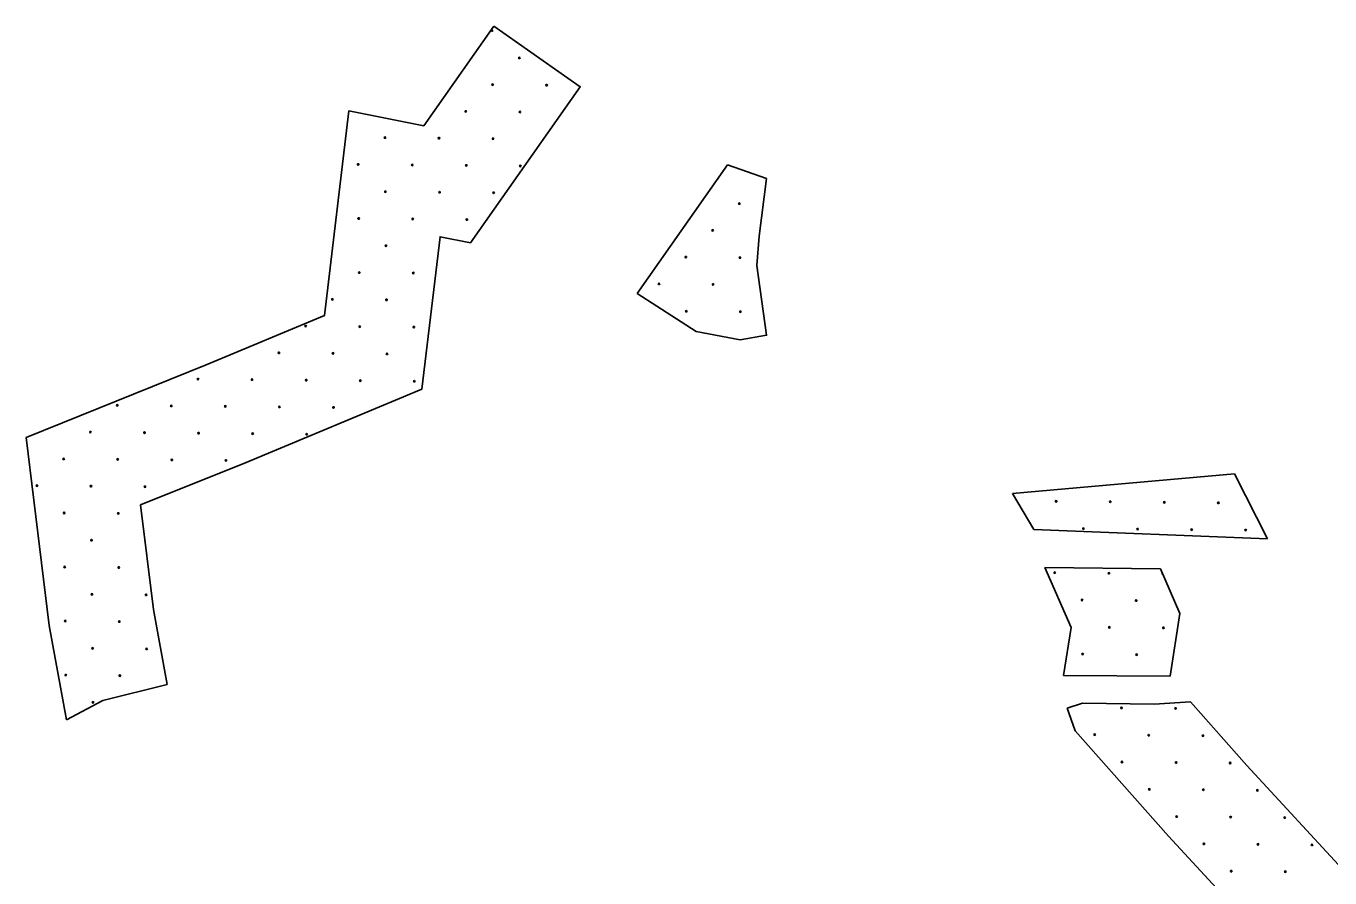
# Model space of a CAD drawing. Extents: x 1612280 to 1883141, y 560852 to 780851.
# Drawn here: x 1763092 to 1772365, y 718738 to 724797 of the extents above; entities that cross this region are included whole.
import ezdxf

# ---------------------------------------------------------------- set-up
doc = ezdxf.new("R2010")
doc.units = 0
doc.layers.add('DESIGN - EROSION CONTROL - Devices', color=7, linetype='Continuous')
doc.layers.add('DESIGN - SCRATCH - User 1', color=7, linetype='Continuous')

msp = doc.modelspace()

# ---------------------------------------------------------------- linework, layer by layer
at = {"layer": 'DESIGN - EROSION CONTROL - Devices'}
for centre in [(1766405.7, 724765.2), (1766405.7, 724765.2), (1766599.9, 724571), (1766599.9, 724571), (1766409.5, 724380.6), (1766409.5, 724380.6), (1766794, 724376.9), (1766794, 724376.9), (1766219.1, 724190.2), (1766219.1, 724190.2), (1766603.6, 724186.5), (1766603.6, 724186.5), (1765644.1, 724003.5), (1765644.1, 724003.5), (1766028.6, 723999.8), (1766028.6, 723999.8), (1766413.2, 723996.1), (1766413.2, 723996.1), (1765453.7, 723813.1), (1765453.7, 723813.1), (1765838.2, 723809.4), (1765838.2, 723809.4), (1766222.8, 723805.7), (1766222.8, 723805.7), (1766607.3, 723801.9), (1766607.3, 723801.9), (1765647.8, 723619), (1765647.8, 723619), (1766032.4, 723615.3), (1766032.4, 723615.3), (1766416.9, 723611.5), (1766416.9, 723611.5), (1768164.7, 723534.5), (1768164.7, 723534.5), (1765457.4, 723428.6), (1765457.4, 723428.6), (1765842, 723424.8), (1765842, 723424.8), (1766226.5, 723421.1), (1766226.5, 723421.1), (1767974.3, 723344.1), (1767974.3, 723344.1), (1765651.6, 723234.4), (1765651.6, 723234.4), (1767783.9, 723153.7), (1767783.9, 723153.7), (1768168.5, 723149.9), (1768168.5, 723149.9), (1765461.2, 723044), (1765461.2, 723044), (1765845.7, 723040.3), (1765845.7, 723040.3), (1767593.5, 722963.2), (1767593.5, 722963.2), (1767978, 722959.5), (1767978, 722959.5), (1765270.7, 722853.6), (1765270.7, 722853.6), (1765655.3, 722849.9), (1765655.3, 722849.9), (1767787.6, 722769.1), (1767787.6, 722769.1), (1768172.2, 722765.4), (1768172.2, 722765.4), (1765080.3, 722663.2), (1765080.3, 722663.2), (1765464.9, 722659.5), (1765464.9, 722659.5), (1765849.4, 722655.7), (1765849.4, 722655.7), (1764889.9, 722472.8), (1764889.9, 722472.8), (1765274.5, 722469.1), (1765274.5, 722469.1), (1765659, 722465.3), (1765659, 722465.3), (1764315, 722286.1), (1764315, 722286.1), (1764699.5, 722282.4), (1764699.5, 722282.4), (1765084.1, 722278.6), (1765084.1, 722278.6), (1765468.6, 722274.9), (1765468.6, 722274.9), (1765853.2, 722271.2), (1765853.2, 722271.2), (1763740, 722099.4), (1763740, 722099.4), (1764124.5, 722095.7), (1764124.5, 722095.7), (1764509.1, 722092), (1764509.1, 722092), (1764893.7, 722088.2), (1764893.7, 722088.2), (1765278.2, 722084.5), (1765278.2, 722084.5), (1763549.6, 721909), (1763549.6, 721909), (1763934.1, 721905.3), (1763934.1, 721905.3), (1764318.7, 721901.6), (1764318.7, 721901.6), (1764703.2, 721897.8), (1764703.2, 721897.8), (1765087.8, 721894.1), (1765087.8, 721894.1), (1763359.2, 721718.6), (1763359.2, 721718.6), (1763743.7, 721714.9), (1763743.7, 721714.9), (1764128.3, 721711.2), (1764128.3, 721711.2), (1764512.8, 721707.4), (1764512.8, 721707.4), (1763168.8, 721528.2), (1763168.8, 721528.2), (1763553.3, 721524.5), (1763553.3, 721524.5), (1763937.9, 721520.7), (1763937.9, 721520.7), (1770417.7, 721417.1), (1770417.7, 721417.1), (1763362.9, 721334.1), (1763362.9, 721334.1), (1763747.5, 721330.3), (1763747.5, 721330.3), (1770802.2, 721413.4), (1770802.2, 721413.4), (1771186.8, 721409.6), (1771186.8, 721409.6), (1771571.3, 721405.9), (1771571.3, 721405.9), (1763557.1, 721139.9), (1763557.1, 721139.9), (1770611.8, 721223), (1770611.8, 721223), (1770996.4, 721219.2), (1770996.4, 721219.2), (1771380.9, 721215.5), (1771380.9, 721215.5), (1771765.5, 721211.8), (1771765.5, 721211.8), (1763366.6, 720949.5), (1763366.6, 720949.5), (1763751.2, 720945.8), (1763751.2, 720945.8), (1770407.9, 720908.7), (1770407.9, 720908.7), (1770792.5, 720905), (1770792.5, 720905), (1763560.8, 720755.4), (1763560.8, 720755.4), (1763945.3, 720751.6), (1763945.3, 720751.6), (1770602.1, 720714.6), (1770602.1, 720714.6), (1770986.6, 720710.8), (1770986.6, 720710.8), (1763370.4, 720565), (1763370.4, 720565), (1763754.9, 720561.2), (1763754.9, 720561.2), (1770796.2, 720520.4), (1770796.2, 720520.4), (1771180.8, 720516.7), (1771180.8, 720516.7), (1763564.5, 720370.8), (1763564.5, 720370.8), (1763949.1, 720367.1), (1763949.1, 720367.1), (1770605.8, 720330), (1770605.8, 720330), (1770990.4, 720326.3), (1770990.4, 720326.3), (1763374.1, 720180.4), (1763374.1, 720180.4), (1763758.7, 720176.7), (1763758.7, 720176.7), (1763568.3, 719986.3), (1763568.3, 719986.3), (1770882.3, 719947.1), (1770882.3, 719947.1), (1771266.8, 719943.3), (1771266.8, 719943.3), (1770691.9, 719756.7), (1770691.9, 719756.7), (1771076.4, 719752.9), (1771076.4, 719752.9), (1771461, 719749.2), (1771461, 719749.2), (1770886, 719562.5), (1770886, 719562.5), (1771270.6, 719558.8), (1771270.6, 719558.8), (1771655.1, 719555), (1771655.1, 719555), (1771080.2, 719368.4), (1771080.2, 719368.4), (1771464.7, 719364.6), (1771464.7, 719364.6), (1771849.3, 719360.9), (1771849.3, 719360.9), (1771274.3, 719174.2), (1771274.3, 719174.2), (1771658.9, 719170.5), (1771658.9, 719170.5), (1772043.4, 719166.8), (1772043.4, 719166.8), (1771468.4, 718980.1), (1771468.4, 718980.1), (1771853, 718976.4), (1771853, 718976.4), (1772237.5, 718972.6), (1772237.5, 718972.6), (1771662.6, 718785.9), (1771662.6, 718785.9), (1772047.1, 718782.2), (1772047.1, 718782.2)]:
    msp.add_circle(centre, 5.28, dxfattribs=at)
for centre, start, end in [((1763941.6, 721136.2), 138.87637, 235.15925), ((1771177, 720901.3), 129.61016, 277.53298)]:
    msp.add_arc(centre, 5.28, start, end, dxfattribs=at)
at = {"layer": 'DESIGN - SCRATCH - User 1'}
for points in [[(1765919.9, 724086.9), (1766419.6, 724797.3)], [(1765919.9, 724086.9), (1766419.6, 724797.3)], [(1766419.6, 724797.3), (1767033, 724365.8), (1766252.1, 723255.6)], [(1766419.6, 724797.3), (1767033, 724365.8), (1766252.1, 723255.6)], [(1763091.9, 721871.7), (1764373.5, 722386.5), (1765214.5, 722738.5), (1765388.1, 724193.3), (1765919.9, 724086.9)], [(1763091.9, 721871.7), (1764373.5, 722386.5), (1765214.5, 722738.5), (1765388.1, 724193.3), (1765919.9, 724086.9)], [(1768080.9, 723810.1), (1767436.9, 722894.5)], [(1768080.9, 723810.1), (1767436.9, 722894.5)], [(1768358.8, 723712.6), (1768080.9, 723810.1)], [(1768358.8, 723712.6), (1768080.9, 723810.1)], [(1768169.3, 722565.7), (1768357.8, 722598), (1768287.8, 723093.9), (1768305.6, 723303.3), (1768358.8, 723712.6)], [(1768169.3, 722565.7), (1768357.8, 722598), (1768287.8, 723093.9), (1768305.6, 723303.3), (1768358.8, 723712.6)], [(1766252.1, 723255.6), (1766036.7, 723298.7), (1765907.4, 722215.4), (1764658, 721692.6), (1763906.7, 721390.8)], [(1766252.1, 723255.6), (1766036.7, 723298.7), (1765907.4, 722215.4), (1764658, 721692.6), (1763906.7, 721390.8)], [(1767436.9, 722894.5), (1767857, 722625)], [(1767436.9, 722894.5), (1767857, 722625)], [(1767857, 722625), (1768169.3, 722565.7)], [(1767857, 722625), (1768169.3, 722565.7)], [(1763378.8, 719861.2), (1763256.5, 720534.1), (1763091.9, 721871.7)], [(1763378.8, 719861.2), (1763256.5, 720534.1), (1763091.9, 721871.7)], [(1771685.1, 721612.8), (1770107.1, 721472.4)], [(1771685.1, 721612.8), (1770107.1, 721472.4)], [(1771921.6, 721150.9), (1771685.1, 721612.8)], [(1771921.6, 721150.9), (1771685.1, 721612.8)], [(1770107.1, 721472.4), (1770259.4, 721217.2)], [(1770107.1, 721472.4), (1770259.4, 721217.2)], [(1763906.7, 721390.8), (1763998.3, 720647), (1764095.2, 720113.4)], [(1763906.7, 721390.8), (1763998.3, 720647), (1764095.2, 720113.4)], [(1770259.4, 721217.2), (1771921.6, 721150.9)], [(1770259.4, 721217.2), (1771921.6, 721150.9)], [(1771160.4, 720935.8), (1770337.7, 720946)], [(1770337.7, 720946), (1770523.5, 720520.1), (1770469.5, 720178.2)], [(1771160.4, 720935.8), (1770337.7, 720946)], [(1770337.7, 720946), (1770523.5, 720520.1), (1770469.5, 720178.2)], [(1771228, 720173.3), (1771298.4, 720619.4), (1771160.4, 720935.8)], [(1771228, 720173.3), (1771298.4, 720619.4), (1771160.4, 720935.8)], [(1770469.5, 720178.2), (1771228, 720173.3)], [(1770469.5, 720178.2), (1771228, 720173.3)], [(1764095.2, 720113.4), (1763637.4, 720000.3), (1763378.8, 719861.2)], [(1764095.2, 720113.4), (1763637.4, 720000.3), (1763378.8, 719861.2)], [(1771373.3, 719989.7), (1771113.9, 719974.2), (1770604.4, 719980.2), (1770496.5, 719944.2)], [(1771373.3, 719989.7), (1771113.9, 719974.2), (1770604.4, 719980.2), (1770496.5, 719944.2)], [(1770496.5, 719944.2), (1770552, 719785.2), (1771217.4, 719035.4), (1771930.7, 718261.5), (1772056.6, 718123.5), (1772104.5, 717925.5), (1772062.6, 717751.6), (1771780.8, 717385.6), (1771591.9, 717193.5)], [(1770496.5, 719944.2), (1770552, 719785.2), (1771217.4, 719035.4), (1771930.7, 718261.5), (1772056.6, 718123.5), (1772104.5, 717925.5), (1772062.6, 717751.6), (1771780.8, 717385.6), (1771591.9, 717193.5)], [(1772873.2, 717938), (1772740.2, 718487), (1772483.4, 718768.4), (1771773.6, 719538.5), (1771373.3, 719989.7)], [(1772873.2, 717938), (1772740.2, 718487), (1772483.4, 718768.4), (1771773.6, 719538.5), (1771373.3, 719989.7)]]:
    msp.add_lwpolyline(points, dxfattribs=at)

doc.saveas('drawing.dxf')
